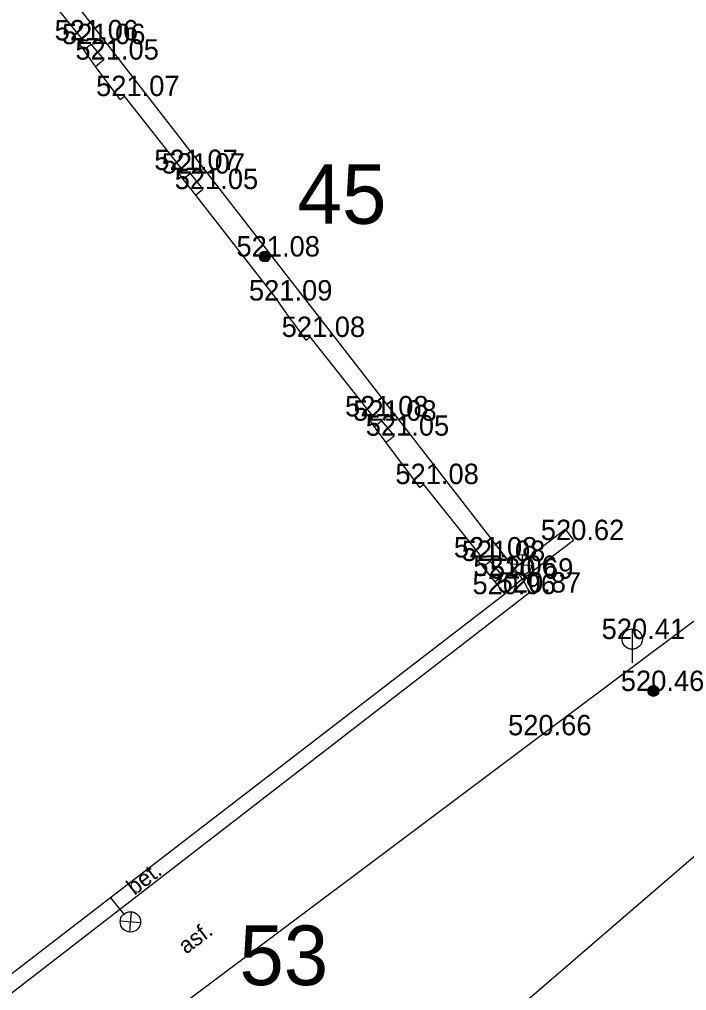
# Model space of a CAD drawing. Extents: x -668867 to -667827, y -1131943 to -1131019.
# Drawn here: x -668478.76 to -668454.24, y -1131357.42 to -1131321.7 of the extents above; entities that cross this region are included whole.
import ezdxf

# ---------------------------------------------------------------- set-up
doc = ezdxf.new("R2010")
doc.units = 0
for name, color, linetype in [('G_Bod_tecka', 7, 'Continuous'), ('G_Bod_vyska', 7, 'Continuous'), ('G_Breh_Teren', 7, 'Continuous'), ('G_Budovy_Objekty', 7, 'Continuous'), ('G_Budovy_vstupy', 7, 'Continuous'), ('G_Objekty_technicke', 7, 'Continuous'), ('G_Plochy_zpevnene', 7, 'Continuous'), ('G_Popisy_povrchu', 7, 'Continuous'), ('G_Site-kanalizace', 7, 'Continuous'), ('G_Site-Sloupy', 7, 'Continuous'), ('Vrstva 1', 7, 'Continuous'), ('Vrstva 4', 7, 'Continuous')]:
    doc.layers.add(name, color=color, linetype=linetype)

msp = doc.modelspace()

# ---------------------------------------------------------------- linework, layer by layer
at = {"layer": 'G_Bod_tecka'}
for p, q in [((-668476.41, -1131322.47), (-668476.41, -1131322.47)), ((-668476.14, -1131322.61), (-668476.14, -1131322.61)), ((-668475.66, -1131323.18), (-668475.66, -1131323.18)), ((-668474.9, -1131324.52), (-668474.9, -1131324.52)), ((-668472.76, -1131327.24), (-668472.76, -1131327.24)), ((-668472.49, -1131327.37), (-668472.49, -1131327.37)), ((-668472.02, -1131327.94), (-668472.02, -1131327.94)), ((-668469.74, -1131330.42), (-668469.74, -1131330.42)), ((-668469.28, -1131332.04), (-668469.28, -1131332.04)), ((-668468.08, -1131333.38), (-668468.08, -1131333.38)), ((-668465.76, -1131336.3), (-668465.76, -1131336.3)), ((-668465.45, -1131336.46), (-668465.45, -1131336.46)), ((-668464.99, -1131337.01), (-668464.99, -1131337.01)), ((-668463.91, -1131338.79), (-668463.91, -1131338.79)), ((-668458.4, -1131340.85), (-668458.4, -1131340.85)), ((-668461.76, -1131341.49), (-668461.76, -1131341.49)), ((-668461.46, -1131341.62), (-668461.46, -1131341.62)), ((-668461.02, -1131342.17), (-668461.02, -1131342.17)), ((-668460.27, -1131342.27), (-668460.27, -1131342.27)), ((-668460.92, -1131342.84), (-668460.92, -1131342.84)), ((-668460, -1131342.78), (-668460, -1131342.78)), ((-668456.24, -1131344.49), (-668456.24, -1131344.49)), ((-668455.46, -1131346.4), (-668455.46, -1131346.4)), ((-668459.59, -1131348.03), (-668459.59, -1131348.03))]:
    msp.add_line(p, q, dxfattribs=at)
at = {"layer": 'G_Breh_Teren'}
msp.add_lwpolyline([(-668452.31, -1131351.07), (-668462.4, -1131359.77)], dxfattribs=at)
at = {"layer": 'G_Budovy_Objekty'}
for p, q in [((-668476.57, -1131322.59), (-668476.41, -1131322.47)), ((-668476.4, -1131322.82), (-668476.57, -1131322.59)), ((-668476.4, -1131322.82), (-668476.14, -1131322.61)), ((-668476.14, -1131322.61), (-668475.66, -1131323.18)), ((-668475.96, -1131323.43), (-668476.4, -1131322.82)), ((-668475.96, -1131323.43), (-668475.66, -1131323.18)), ((-668475.06, -1131324.64), (-668475.96, -1131323.43)), ((-668475.06, -1131324.64), (-668474.9, -1131324.52)), ((-668472.92, -1131327.36), (-668472.76, -1131327.24)), ((-668472.92, -1131327.36), (-668472.75, -1131327.58)), ((-668472.75, -1131327.58), (-668472.49, -1131327.37)), ((-668472.75, -1131327.58), (-668472.29, -1131328.17)), ((-668472.49, -1131327.37), (-668472.02, -1131327.94)), ((-668472.29, -1131328.17), (-668472.02, -1131327.94)), ((-668472.29, -1131328.17), (-668469.28, -1131332.04)), ((-668468.75, -1131332.78), (-668468.24, -1131333.5)), ((-668468.24, -1131333.5), (-668468.08, -1131333.38)), ((-668465.91, -1131336.42), (-668465.76, -1131336.3)), ((-668465.91, -1131336.42), (-668465.72, -1131336.68)), ((-668465.72, -1131336.68), (-668465.45, -1131336.46)), ((-668465.45, -1131336.46), (-668464.99, -1131337.01)), ((-668465.72, -1131336.68), (-668465.29, -1131337.26)), ((-668465.29, -1131337.26), (-668464.99, -1131337.01)), ((-668465.29, -1131337.26), (-668464.06, -1131338.91)), ((-668464.06, -1131338.91), (-668463.91, -1131338.79)), ((-668461.91, -1131341.61), (-668461.76, -1131341.49)), ((-668461.91, -1131341.61), (-668461.73, -1131341.83)), ((-668461.73, -1131341.83), (-668461.46, -1131341.62)), ((-668461.73, -1131341.83), (-668461.29, -1131342.38)), ((-668461.46, -1131341.62), (-668461.02, -1131342.17)), ((-668461.29, -1131342.38), (-668461.02, -1131342.17)), ((-668461.29, -1131342.38), (-668460.92, -1131342.84)), ((-668460.92, -1131342.84), (-668489.95, -1131365.2))]:
    msp.add_line(p, q, dxfattribs=at)
at = {"layer": 'G_Budovy_vstupy'}
for p, q in [((-668476.41, -1131322.47), (-668478.57, -1131319.78)), ((-668472.76, -1131327.24), (-668474.9, -1131324.52)), ((-668468.75, -1131332.78), (-668469.28, -1131332.04)), ((-668465.76, -1131336.3), (-668468.08, -1131333.38)), ((-668461.76, -1131341.49), (-668463.91, -1131338.79))]:
    msp.add_line(p, q, dxfattribs=at)
at = {"layer": 'G_Objekty_technicke'}
for p, q in [((-668460.272, -1131341.381), (-668460.34, -1131342.127)), ((-668460.68, -1131341.72), (-668459.933, -1131341.788)), ((-668461.19, -1131342.49), (-668460.595, -1131341.994)), ((-668475.42, -1131354.01), (-668474.924, -1131354.606)), ((-668474.65, -1131354.521), (-668474.718, -1131355.267)), ((-668474.31, -1131354.928), (-668475.057, -1131354.86))]:
    msp.add_line(p, q, dxfattribs=at)
for centre in [(-668460.306, -1131341.754), (-668474.683, -1131354.894)]:
    msp.add_circle(centre, 0.375, dxfattribs=at)
at = {"layer": 'G_Plochy_zpevnene'}
for p, q in [((-668459.59, -1131348.03), (-668426.57, -1131323.28)), ((-668460, -1131342.78), (-668490.29, -1131366.2))]:
    msp.add_line(p, q, dxfattribs=at)
for points in [[(-668460.58, -1131341.88), (-668497.68, -1131294.07)], [(-668460.58, -1131341.88), (-668458.71, -1131340.45)], [(-668458.71, -1131340.45), (-668458.4, -1131340.85)], [(-668460.27, -1131342.27), (-668458.4, -1131340.85)], [(-668460.27, -1131342.27), (-668460.58, -1131341.88)], [(-668460.27, -1131342.27), (-668460.92, -1131342.84)], [(-668460, -1131342.78), (-668460.27, -1131342.27)], [(-668474.52, -1131359.23), (-668459.59, -1131348.03)]]:
    msp.add_lwpolyline(points, dxfattribs=at)
at = {"layer": 'G_Site-kanalizace'}
msp.add_line((-668456.24, -1131344.115), (-668456.24, -1131345.365), dxfattribs=at)
msp.add_circle((-668456.24, -1131344.49), 0.375, dxfattribs=at)
at = {"layer": 'G_Site-Sloupy'}
for centre, radius in [((-668469.74, -1131330.42), 0.2), ((-668469.74, -1131330.42), 0.18), ((-668469.74, -1131330.42), 0.16), ((-668469.74, -1131330.42), 0.14), ((-668469.74, -1131330.42), 0.12), ((-668469.74, -1131330.42), 0.1), ((-668469.74, -1131330.42), 0.08), ((-668469.74, -1131330.42), 0.06), ((-668469.74, -1131330.42), 0.04), ((-668469.74, -1131330.42), 0.02), ((-668455.46, -1131346.4), 0.2), ((-668455.46, -1131346.4), 0.18), ((-668455.46, -1131346.4), 0.16), ((-668455.46, -1131346.4), 0.14), ((-668455.46, -1131346.4), 0.12), ((-668455.46, -1131346.4), 0.1), ((-668455.46, -1131346.4), 0.08), ((-668455.46, -1131346.4), 0.06), ((-668455.46, -1131346.4), 0.04), ((-668455.46, -1131346.4), 0.02)]:
    msp.add_circle(centre, radius, dxfattribs=at)
at = {"layer": 'Vrstva 1'}
for p, q in [((-668469.74, -1131330.42), (-668469.74, -1131330.42)), ((-668455.46, -1131346.4), (-668455.46, -1131346.4))]:
    msp.add_line(p, q, dxfattribs=at)

# ---------------------------------------------------------------- texts
at = {"layer": 'G_Bod_vyska'}
for s, p in [('521.06', (-668477.468, -1131322.47)), ('521.06', (-668477.198, -1131322.61)), ('521.05', (-668476.704, -1131323.18)), ('521.07', (-668475.944, -1131324.52)), ('521.07', (-668473.804, -1131327.24)), ('521.07', (-668473.534, -1131327.37)), ('521.05', (-668473.054, -1131327.94)), ('521.08', (-668470.784, -1131330.42)), ('521.09', (-668470.326, -1131332.04)), ('521.08', (-668469.124, -1131333.38)), ('521.08', (-668466.794, -1131336.3)), ('521.08', (-668466.494, -1131336.46)), ('521.05', (-668466.034, -1131337.01)), ('521.08', (-668464.944, -1131338.79)), ('520.62', (-668459.599, -1131340.85)), ('521.08', (-668462.794, -1131341.49)), ('521.08', (-668462.504, -1131341.62)), ('521.06', (-668462.078, -1131342.17)), ('520.69', (-668461.471, -1131342.27)), ('520.96', (-668462.111, -1131342.84)), ('520.87', (-668461.186, -1131342.78)), ('520.41', (-668457.364, -1131344.49)), ('520.46', (-668456.659, -1131346.4)), ('520.66', (-668460.803, -1131348.03))]:
    msp.add_text(s, height=0.75, dxfattribs=at).set_placement(p)
at = {"layer": 'G_Popisy_povrchu'}
for s, rotation, p in [('bet.', 37.7192, (-668474.532, -1131353.936)), ('asf.', 36.8773, (-668472.636, -1131356.099))]:
    msp.add_text(s, height=0.6, rotation=rotation, dxfattribs=at).set_placement(p)
at = {"layer": 'Vrstva 4'}
for s, p in [('45', (-668468.536, -1131329.218)), ('53', (-668470.676, -1131357.219))]:
    msp.add_text(s, height=2.1939, dxfattribs=at).set_placement(p)

doc.saveas('drawing.dxf')
